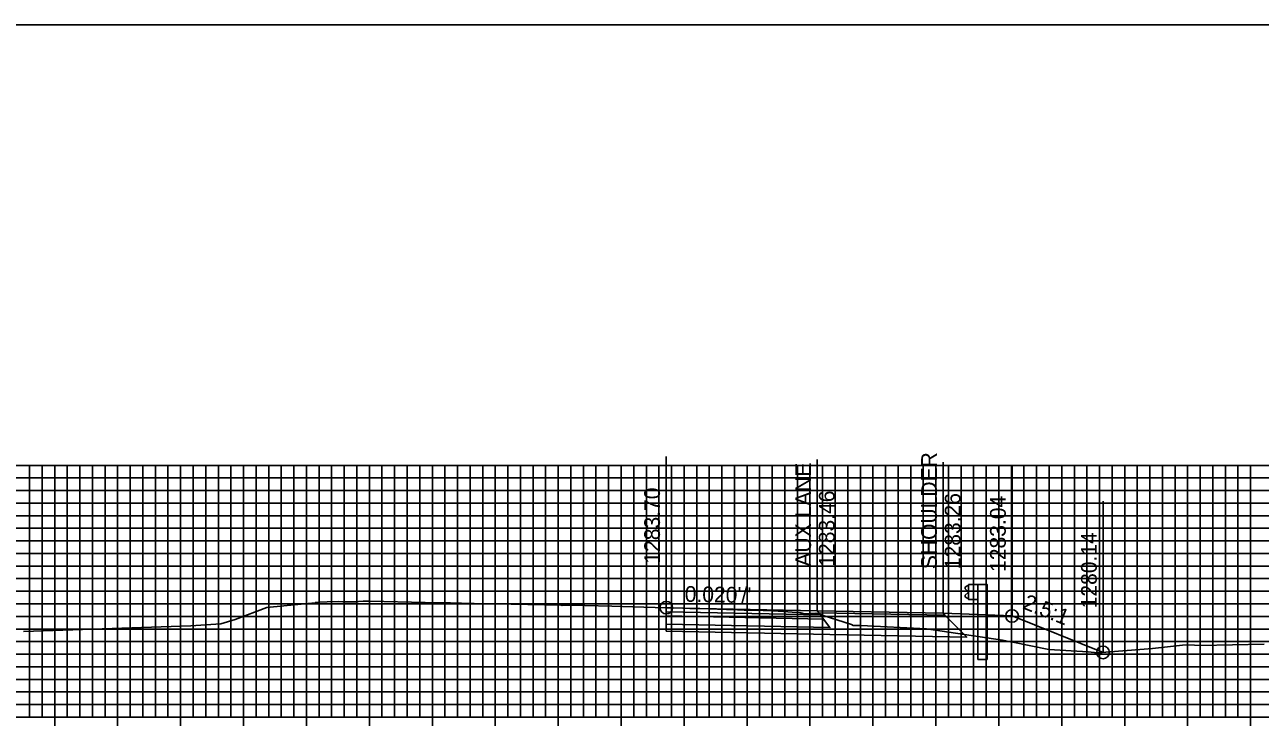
# Model space of a CAD drawing. Extents: x 674939 to 678919, y 750652 to 765176.
# Drawn here: x 678751.2 to 678849.3, y 762360.2 to 762416.3 of the extents above; entities that cross this region are included whole.
import ezdxf

# ---------------------------------------------------------------- set-up
doc = ezdxf.new("R2010")
doc.units = 0
for name, color, linetype in [('R_Alt Surface', 7, 'Continuous'), ('R_Axis', 7, 'Continuous'), ('R_Exist Surface', 7, 'Continuous'), ('R_Fin Surface', 7, 'Continuous'), ('R_Grid', 7, 'Continuous'), ('R_Guardrail', 7, 'Continuous'), ('R_No Plot', 7, 'Continuous'), ('R_Proposed Const Limits', 7, 'Continuous'), ('R_Xsect Elev', 7, 'Continuous'), ('R_Xsect Slope', 7, 'Continuous')]:
    doc.layers.add(name, color=color, linetype=linetype)

msp = doc.modelspace()

# ---------------------------------------------------------------- linework, layer by layer
at = {"layer": 'R_Alt Surface'}
for points in [[(678802.115, 762369.653), (678802.115, 762369.323), (678814.615, 762369.068), (678814.365, 762369.403)], [(678802.115, 762369.323), (678802.115, 762368.663), (678815.115, 762368.398), (678814.615, 762369.068)]]:
    msp.add_lwpolyline(points, close=True, dxfattribs=at)
msp.add_lwpolyline([(678802.115, 762368.663), (678802.115, 762368.123), (678815.115, 762367.858), (678825.99, 762367.637), (678824.235, 762369.386)], dxfattribs=at)
at = {"layer": 'R_Axis'}
for p, q in [((678598.533, 762361.288), (678898.533, 762361.288)), ((678753.533, 762360.588), (678753.533, 762361.988)), ((678758.533, 762360.588), (678758.533, 762361.988)), ((678763.533, 762360.588), (678763.533, 762361.988)), ((678768.533, 762360.588), (678768.533, 762361.988)), ((678773.533, 762360.588), (678773.533, 762361.988)), ((678778.533, 762360.588), (678778.533, 762361.988)), ((678783.533, 762360.588), (678783.533, 762361.988)), ((678788.533, 762360.588), (678788.533, 762361.988)), ((678793.533, 762360.588), (678793.533, 762361.988)), ((678798.533, 762360.588), (678798.533, 762361.988)), ((678803.533, 762360.588), (678803.533, 762361.988)), ((678808.533, 762360.588), (678808.533, 762361.988)), ((678813.533, 762360.588), (678813.533, 762361.988)), ((678818.533, 762360.588), (678818.533, 762361.988)), ((678823.533, 762360.588), (678823.533, 762361.988)), ((678828.533, 762360.588), (678828.533, 762361.988)), ((678833.533, 762360.588), (678833.533, 762361.988)), ((678838.533, 762360.588), (678838.533, 762361.988)), ((678843.533, 762360.588), (678843.533, 762361.988)), ((678848.533, 762360.588), (678848.533, 762361.988))]:
    msp.add_line(p, q, dxfattribs=at)
at = {"layer": 'R_Exist Surface'}
msp.add_lwpolyline([(678751.045, 762368.1), (678764.354, 762368.533), (678766.743, 762368.699), (678767.878, 762369.042), (678770.392, 762369.993), (678771.745, 762370.131), (678774.224, 762370.379), (678774.238, 762370.391), (678774.256, 762370.396), (678774.506, 762370.428), (678775.182, 762370.447), (678776.056, 762370.463), (678776.431, 762370.448), (678776.956, 762370.448), (678777.456, 762370.447), (678777.668, 762370.461), (678778.028, 762370.499), (678778.042, 762370.501), (678778.056, 762370.501), (678778.431, 762370.495), (678778.582, 762370.49), (678782.952, 762370.399), (678784.981, 762370.361), (678785.356, 762370.343), (678785.855, 762370.343), (678786.105, 762370.322), (678786.853, 762370.324), (678789.784, 762370.258), (678793.78, 762370.178), (678793.855, 762370.166), (678794.231, 762370.173), (678795.659, 762370.143), (678797.781, 762370.098), (678799.457, 762370.053), (678802.115, 762369.983), (678802.328, 762369.978), (678802.531, 762369.972), (678803.53, 762369.944), (678803.981, 762369.93), (678805.479, 762369.887), (678806.908, 762369.847), (678807.782, 762369.802), (678808.308, 762369.773), (678809.806, 762369.746), (678810.558, 762369.731), (678811.431, 762369.676), (678812.108, 762369.628), (678812.732, 762369.604), (678812.982, 762369.529), (678813.132, 762369.497), (678813.497, 762369.523), (678813.993, 762369.551), (678816.82, 762368.634), (678816.964, 762368.575), (678817.565, 762368.577), (678822.781, 762368.291), (678828.836, 762367.396), (678829.452, 762367.273), (678829.656, 762367.23), (678832.505, 762366.651), (678835.623, 762366.462), (678836.363, 762366.396), (678840.755, 762366.748), (678843.128, 762367.005), (678843.563, 762367.023), (678844.592, 762366.967), (678849.609, 762367.087)], dxfattribs=at)
at = {"layer": 'R_Fin Surface'}
for points in [[(678824.115, 762369.543), (678814.115, 762369.743), (678802.115, 762369.983)], [(678802.115, 762369.983), (678814.115, 762369.743), (678824.115, 762369.543), (678829.585, 762369.324), (678836.816, 762366.432)], [(678824.115, 762369.543), (678829.585, 762369.324)]]:
    msp.add_lwpolyline(points, dxfattribs=at)
for points in [[(678802.115, 762369.983), (678802.115, 762369.653), (678814.365, 762369.403), (678814.115, 762369.743)], [(678814.115, 762369.743), (678824.115, 762369.543), (678824.235, 762369.386), (678814.233, 762369.583)]]:
    msp.add_lwpolyline(points, close=True, dxfattribs=at)
at = {"layer": 'R_Grid'}
for p, q in [((678598.533, 762381.288), (678898.533, 762381.288)), ((678751.533, 762361.288), (678751.533, 762381.288)), ((678752.533, 762361.288), (678752.533, 762381.288)), ((678753.533, 762361.288), (678753.533, 762381.288)), ((678754.533, 762361.288), (678754.533, 762381.288)), ((678755.533, 762361.288), (678755.533, 762381.288)), ((678756.533, 762361.288), (678756.533, 762381.288)), ((678757.533, 762361.288), (678757.533, 762381.288)), ((678758.533, 762361.288), (678758.533, 762381.288)), ((678759.533, 762361.288), (678759.533, 762381.288)), ((678760.533, 762361.288), (678760.533, 762381.288)), ((678761.533, 762361.288), (678761.533, 762381.288)), ((678762.533, 762361.288), (678762.533, 762381.288)), ((678763.533, 762361.288), (678763.533, 762381.288)), ((678764.533, 762361.288), (678764.533, 762381.288)), ((678765.533, 762361.288), (678765.533, 762381.288)), ((678766.533, 762361.288), (678766.533, 762381.288)), ((678767.533, 762361.288), (678767.533, 762381.288)), ((678768.533, 762361.288), (678768.533, 762381.288)), ((678769.533, 762361.288), (678769.533, 762381.288)), ((678770.533, 762361.288), (678770.533, 762381.288)), ((678771.533, 762361.288), (678771.533, 762381.288)), ((678772.533, 762361.288), (678772.533, 762381.288)), ((678773.533, 762361.288), (678773.533, 762381.288)), ((678774.533, 762361.288), (678774.533, 762381.288)), ((678775.533, 762361.288), (678775.533, 762381.288)), ((678776.533, 762361.288), (678776.533, 762381.288)), ((678777.533, 762361.288), (678777.533, 762381.288)), ((678778.533, 762361.288), (678778.533, 762381.288)), ((678779.533, 762361.288), (678779.533, 762381.288)), ((678780.533, 762361.288), (678780.533, 762381.288)), ((678781.533, 762361.288), (678781.533, 762381.288)), ((678782.533, 762361.288), (678782.533, 762381.288)), ((678783.533, 762361.288), (678783.533, 762381.288)), ((678784.533, 762361.288), (678784.533, 762381.288)), ((678785.533, 762361.288), (678785.533, 762381.288)), ((678786.533, 762361.288), (678786.533, 762381.288)), ((678787.533, 762361.288), (678787.533, 762381.288)), ((678788.533, 762361.288), (678788.533, 762381.288)), ((678789.533, 762361.288), (678789.533, 762381.288)), ((678790.533, 762361.288), (678790.533, 762381.288)), ((678791.533, 762361.288), (678791.533, 762381.288)), ((678792.533, 762361.288), (678792.533, 762381.288)), ((678793.533, 762361.288), (678793.533, 762381.288)), ((678794.533, 762361.288), (678794.533, 762381.288)), ((678795.533, 762361.288), (678795.533, 762381.288)), ((678796.533, 762361.288), (678796.533, 762381.288)), ((678797.533, 762361.288), (678797.533, 762381.288)), ((678798.533, 762361.288), (678798.533, 762381.288)), ((678799.533, 762361.288), (678799.533, 762381.288)), ((678800.533, 762361.288), (678800.533, 762381.288)), ((678801.533, 762361.288), (678801.533, 762381.288)), ((678802.533, 762361.288), (678802.533, 762381.288)), ((678803.533, 762361.288), (678803.533, 762381.288)), ((678804.533, 762361.288), (678804.533, 762381.288)), ((678805.533, 762361.288), (678805.533, 762381.288)), ((678806.533, 762361.288), (678806.533, 762381.288)), ((678807.533, 762361.288), (678807.533, 762381.288)), ((678808.533, 762361.288), (678808.533, 762381.288)), ((678809.533, 762361.288), (678809.533, 762381.288)), ((678810.533, 762361.288), (678810.533, 762381.288)), ((678811.533, 762361.288), (678811.533, 762381.288)), ((678812.533, 762361.288), (678812.533, 762381.288)), ((678813.533, 762361.288), (678813.533, 762381.288)), ((678814.533, 762361.288), (678814.533, 762381.288)), ((678815.533, 762361.288), (678815.533, 762381.288)), ((678816.533, 762361.288), (678816.533, 762381.288)), ((678817.533, 762361.288), (678817.533, 762381.288)), ((678818.533, 762361.288), (678818.533, 762381.288)), ((678819.533, 762361.288), (678819.533, 762381.288)), ((678820.533, 762361.288), (678820.533, 762381.288)), ((678821.533, 762361.288), (678821.533, 762381.288)), ((678822.533, 762361.288), (678822.533, 762381.288)), ((678823.533, 762361.288), (678823.533, 762381.288)), ((678824.533, 762361.288), (678824.533, 762381.288)), ((678825.533, 762361.288), (678825.533, 762381.288)), ((678826.533, 762361.288), (678826.533, 762381.288)), ((678827.533, 762361.288), (678827.533, 762381.288)), ((678828.533, 762361.288), (678828.533, 762381.288)), ((678829.533, 762361.288), (678829.533, 762381.288)), ((678830.533, 762361.288), (678830.533, 762381.288)), ((678831.533, 762361.288), (678831.533, 762381.288)), ((678832.533, 762361.288), (678832.533, 762381.288)), ((678833.533, 762361.288), (678833.533, 762381.288)), ((678834.533, 762361.288), (678834.533, 762381.288)), ((678835.533, 762361.288), (678835.533, 762381.288)), ((678836.533, 762361.288), (678836.533, 762381.288)), ((678837.533, 762361.288), (678837.533, 762381.288)), ((678838.533, 762361.288), (678838.533, 762381.288)), ((678839.533, 762361.288), (678839.533, 762381.288)), ((678840.533, 762361.288), (678840.533, 762381.288)), ((678841.533, 762361.288), (678841.533, 762381.288)), ((678842.533, 762361.288), (678842.533, 762381.288)), ((678843.533, 762361.288), (678843.533, 762381.288)), ((678844.533, 762361.288), (678844.533, 762381.288)), ((678845.533, 762361.288), (678845.533, 762381.288)), ((678846.533, 762361.288), (678846.533, 762381.288)), ((678847.533, 762361.288), (678847.533, 762381.288)), ((678848.533, 762361.288), (678848.533, 762381.288)), ((678598.533, 762380.288), (678898.533, 762380.288)), ((678598.533, 762379.288), (678898.533, 762379.288)), ((678598.533, 762378.288), (678898.533, 762378.288)), ((678598.533, 762377.288), (678898.533, 762377.288)), ((678598.533, 762376.288), (678898.533, 762376.288)), ((678598.533, 762375.288), (678898.533, 762375.288)), ((678598.533, 762374.288), (678898.533, 762374.288)), ((678598.533, 762373.288), (678898.533, 762373.288)), ((678598.533, 762372.288), (678898.533, 762372.288)), ((678598.533, 762371.288), (678898.533, 762371.288)), ((678598.533, 762370.288), (678898.533, 762370.288)), ((678598.533, 762369.288), (678898.533, 762369.288)), ((678598.533, 762368.288), (678898.533, 762368.288)), ((678598.533, 762367.288), (678898.533, 762367.288)), ((678598.533, 762366.288), (678898.533, 762366.288)), ((678598.533, 762365.288), (678898.533, 762365.288)), ((678598.533, 762364.288), (678898.533, 762364.288)), ((678598.533, 762363.288), (678898.533, 762363.288)), ((678598.533, 762362.288), (678898.533, 762362.288)), ((678598.533, 762361.288), (678898.533, 762361.288))]:
    msp.add_line(p, q, dxfattribs=at)
at = {"layer": 'R_Guardrail'}
for points in [[(678826.115, 762371.744), (678826.017, 762371.723), (678825.873, 762371.623), (678825.873, 762371.479), (678826.102, 762371.278), (678826.102, 762371.187), (678825.873, 762370.986), (678825.873, 762370.843), (678826.017, 762370.743), (678826.115, 762370.721)], [(678826.115, 762371.823), (678826.865, 762371.823), (678826.865, 762370.642), (678826.115, 762370.642)], [(678826.865, 762371.823), (678827.615, 762371.823), (678827.615, 762369.403), (678826.865, 762369.433)]]:
    msp.add_lwpolyline(points, close=True, dxfattribs=at)
for points in [[(678826.865, 762365.853), (678826.865, 762369.433), (678827.615, 762369.403), (678827.615, 762365.853)], [(678826.865, 762365.853), (678827.615, 762365.853)]]:
    msp.add_lwpolyline(points, dxfattribs=at)
at = {"layer": 'R_No Plot'}
msp.add_lwpolyline([(678578.533, 762196.288), (678918.533, 762196.288), (678918.533, 762416.288), (678578.533, 762416.288)], close=True, dxfattribs=at)
for centre in [(678802.115, 762369.983), (678829.585, 762369.324), (678829.585, 762369.324), (678836.816, 762366.432)]:
    msp.add_circle(centre, 0.5, dxfattribs=at)
at = {"layer": 'R_Proposed Const Limits'}
msp.add_lwpolyline([(678829.585, 762369.324), (678829.585, 762369.324), (678836.816, 762366.432)], dxfattribs=at)
at = {"layer": 'R_Xsect Elev'}
for p, q in [((678802.115, 762369.983), (678802.115, 762381.983)), ((678814.115, 762369.743), (678814.115, 762381.743)), ((678824.115, 762369.543), (678824.115, 762381.543)), ((678829.585, 762369.324), (678829.585, 762381.324)), ((678836.816, 762366.432), (678836.816, 762378.432))]:
    msp.add_line(p, q, dxfattribs=at)

# ---------------------------------------------------------------- texts
for s, p in [('SHOULDER', (678823.615, 762373.043)), ('AUX LANE', (678813.615, 762373.243)), ('1283.70', (678801.615, 762373.483)), ('1283.46', (678815.49, 762373.243)), ('1283.26', (678825.49, 762373.043)), ('1283.04', (678829.085, 762372.824)), ('1280.14', (678836.316, 762369.932))]:
    msp.add_text(s, height=1.25, rotation=90, dxfattribs=at).set_placement(p)
at = {"layer": 'R_Xsect Slope'}
for s, rotation, p in [("0.020'/'", 358.85424, (678803.573, 762370.454)), ('2.5:1', 338.19859, (678830.359, 762369.938))]:
    msp.add_text(s, height=1.25, rotation=rotation, dxfattribs=at).set_placement(p)

doc.saveas('drawing.dxf')
